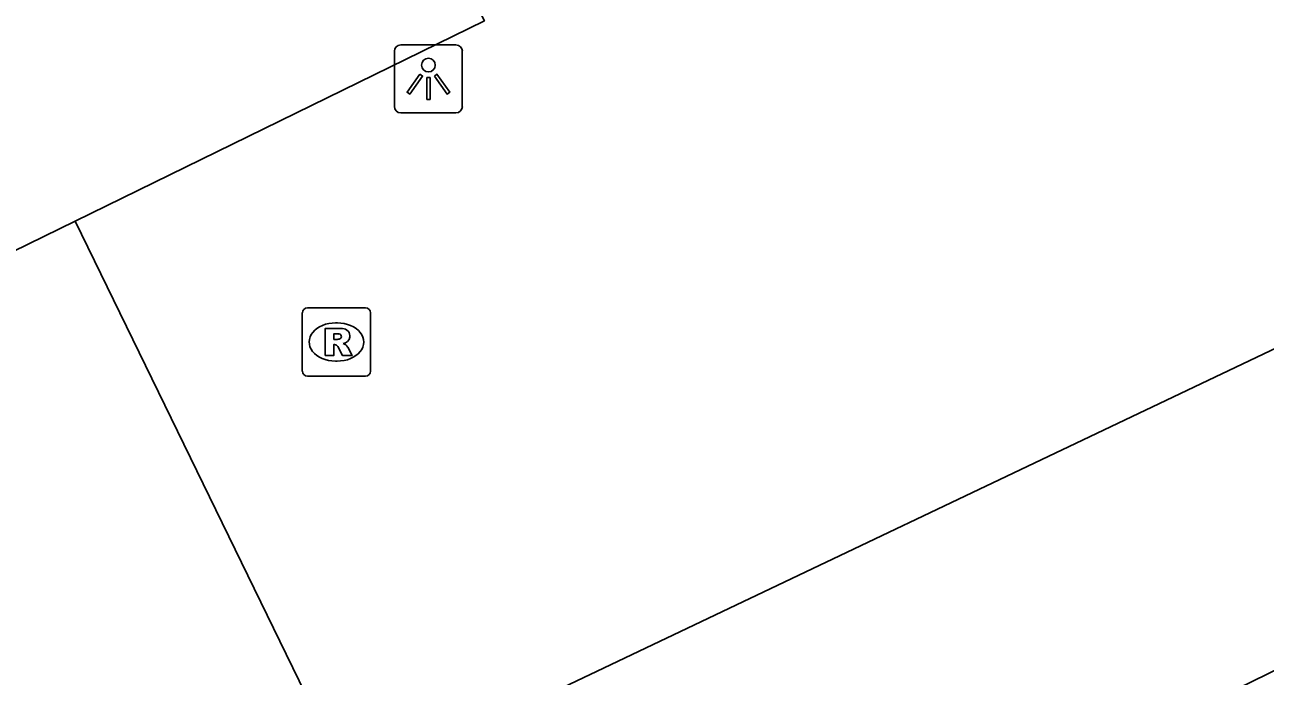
# Model space of a CAD drawing. Extents: x 160457 to 162082, y 388340 to 389736.
# Drawn here: x 161064.01 to 161082.2, y 388883.75 to 388893.3 of the extents above; entities that cross this region are included whole.
import ezdxf

# ---------------------------------------------------------------- set-up
doc = ezdxf.new("R2010")
doc.units = 0
for name, color, linetype in [('IMGEO_Lichtpunt', 7, 'Continuous'), ('IMGEO_Muur', 7, 'Continuous'), ('IMGEO_Pand', 7, 'Continuous'), ('IMGEO_Rijbaan_lokaal_open', 7, 'Continuous'), ('IMGEO_Rioolput', 7, 'Continuous')]:
    doc.layers.add(name, color=color, linetype=linetype)

msp = doc.modelspace()

# ---------------------------------------------------------------- linework, layer by layer
at = {"layer": 'IMGEO_Lichtpunt'}
for p, q in [((161069.433, 388892.911), (161069.433, 388892.104)), ((161069.433, 388892.911), (161069.433, 388892.104)), ((161070.335, 388893.006), (161069.527, 388893.006)), ((161070.335, 388893.006), (161069.527, 388893.006)), ((161070.429, 388892.104), (161070.429, 388892.911)), ((161070.429, 388892.104), (161070.429, 388892.911)), ((161069.527, 388892.01), (161070.335, 388892.01)), ((161069.527, 388892.01), (161070.335, 388892.01))]:
    msp.add_line(p, q, dxfattribs=at)
for points in [[(161069.807, 388892.575), (161069.846, 388892.547), (161069.658, 388892.285), (161069.62, 388892.312), (161069.807, 388892.575)], [(161069.909, 388892.527), (161069.956, 388892.527), (161069.956, 388892.205), (161069.909, 388892.205), (161069.909, 388892.527)], [(161070.019, 388892.547), (161070.057, 388892.574), (161070.244, 388892.312), (161070.205, 388892.284), (161070.019, 388892.547)]]:
    msp.add_lwpolyline(points, dxfattribs=at)
msp.add_circle((161069.932, 388892.709), 0.0994, dxfattribs=at)
for centre, start, end in [((161069.527, 388892.911), 90, 180), ((161069.527, 388892.911), 90, 180), ((161070.335, 388892.911), 0, 90), ((161070.335, 388892.911), 0, 90), ((161069.527, 388892.104), 180, 270), ((161069.527, 388892.104), 180, 270), ((161070.335, 388892.104), 270, 0), ((161070.335, 388892.104), 270, 360)]:
    msp.add_arc(centre, 0.0946, start, end, dxfattribs=at)
at = {"layer": 'IMGEO_Muur'}
msp.add_lwpolyline([(161071.313, 388878.446), (161076.749, 388881.104), (161086.849, 388886.042)], dxfattribs=at)
at = {"layer": 'IMGEO_Pand'}
for points in [[(161064.755, 388890.424), (161070.753, 388893.358), (161070.631, 388893.593)], [(161064.755, 388890.424), (161044.564, 388880.547), (161049.922, 388869.552), (161036.467, 388862.968), (161033.714, 388868.627)]]:
    msp.add_lwpolyline(points, dxfattribs=at)
at = {"layer": 'IMGEO_Rijbaan_lokaal_open'}
for points in [[(161068.844, 388882.13), (161068.599, 388882.532), (161064.755, 388890.424)], [(161068.844, 388882.13), (161085.023, 388889.833)]]:
    msp.add_lwpolyline(points, dxfattribs=at)
at = {"layer": 'IMGEO_Rioolput'}
for p, q in [((161068.083, 388888.225), (161068.083, 388889.077)), ((161068.158, 388889.151), (161069.01, 388889.151)), ((161069.084, 388889.077), (161069.084, 388888.225)), ((161068.571, 388888.931), (161068.596, 388888.931)), ((161068.594, 388888.371), (161068.569, 388888.371)), ((161069.01, 388888.151), (161068.158, 388888.151))]:
    msp.add_line(p, q, dxfattribs=at)
for points in [[(161068.083, 388888.225), (161068.083, 388889.077)], [(161068.158, 388889.151), (161069.01, 388889.151)], [(161069.084, 388889.077), (161069.084, 388888.225)], [(161068.672, 388888.849), (161068.42, 388888.851), (161068.42, 388888.451)], [(161068.598, 388888.77), (161068.544, 388888.77), (161068.544, 388888.689)], [(161068.544, 388888.689), (161068.596, 388888.689)], [(161068.42, 388888.451), (161068.544, 388888.451), (161068.544, 388888.613), (161068.555, 388888.613)], [(161068.602, 388888.584), (161068.673, 388888.451), (161068.813, 388888.451), (161068.748, 388888.577)], [(161069.01, 388888.151), (161068.158, 388888.151)]]:
    msp.add_lwpolyline(points, dxfattribs=at)
for centre, radius, start, end in [((161068.16, 388889.075), 0.0765, 91.552, 178.448), ((161068.16, 388889.075), 0.0765, 91.552, 178.448), ((161069.008, 388889.075), 0.0765, 1.552, 88.448), ((161069.008, 388889.075), 0.0765, 1.552, 88.448), ((161068.671, 388888.739), 0.109, 350.3612, 89.416), ((161068.58, 388888.878), 0.19, 274.7715, 282.9687), ((161068.604, 388888.674), 0.0964, 77.0061, 93.1865), ((161068.618, 388888.731), 0.0378, 276.6634, 79.6772), ((161068.669, 388888.739), 0.112, 277.5842, 350.9817), ((161068.554, 388888.56), 0.0533, 26.0293, 88.6989), ((161068.653, 388888.524), 0.108, 29.5134, 73.7905), ((161068.16, 388888.227), 0.0765, 181.552, 268.448), ((161068.16, 388888.227), 0.0765, 181.552, 268.448), ((161069.008, 388888.227), 0.0765, 271.552, 358.448), ((161069.008, 388888.227), 0.0765, 271.552, 358.448)]:
    msp.add_arc(centre, radius, start, end, dxfattribs=at)
for centre, major_axis, ratio, start_param, end_param in [((161068.57, 388888.651), (-0.387, 0.002), 0.722429, 4.712389, 7.853982), ((161068.595, 388888.651), (-0.39, 0.002), 0.717154, 1.570796, 4.712389)]:
    msp.add_ellipse(centre, major_axis=major_axis, ratio=ratio, start_param=start_param, end_param=end_param, dxfattribs=at)

doc.saveas('drawing.dxf')
